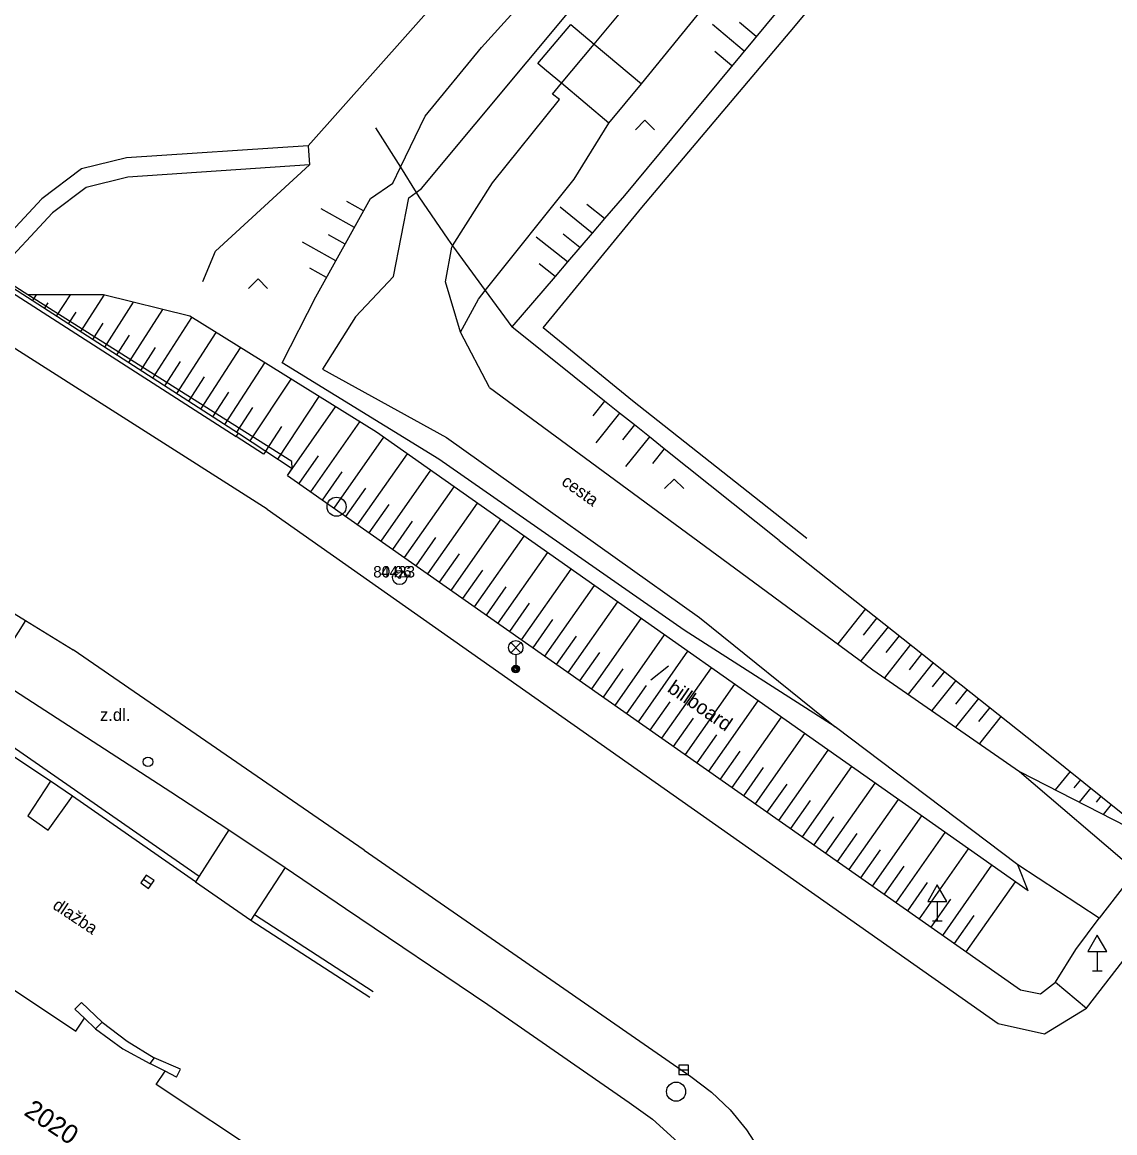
# Model space of a CAD drawing. Extents: x -538441 to -536770, y -1181008 to -1179809.
# Drawn here: x -537975.1 to -537917.8, y -1180382.1 to -1180323.8 of the extents above; entities that cross this region are included whole.
import ezdxf

# ---------------------------------------------------------------- set-up
doc = ezdxf.new("R2010")
doc.units = 0
for name, color, linetype in [('Vrstva 10', 7, 'Continuous'), ('Vrstva 11', 7, 'Continuous'), ('Vrstva 14', 7, 'Continuous'), ('Vrstva 15', 7, 'Continuous'), ('Vrstva 21', 7, 'Continuous'), ('Vrstva 22', 7, 'Continuous'), ('Vrstva 23', 7, 'Continuous'), ('Vrstva 27', 7, 'Continuous'), ('Vrstva 28', 7, 'Continuous'), ('Vrstva 33', 7, 'Continuous'), ('Vrstva 34', 7, 'Continuous'), ('Vrstva 36', 7, 'Continuous'), ('Vrstva 40', 7, 'Continuous'), ('Vrstva 41', 7, 'Continuous'), ('Vrstva 47', 7, 'Continuous'), ('Vrstva 5', 7, 'Continuous'), ('Vrstva 7', 7, 'Continuous'), ('Vrstva 8', 7, 'Continuous'), ('Vrstva 9', 7, 'Continuous')]:
    doc.layers.add(name, color=color, linetype=linetype)

msp = doc.modelspace()

# ---------------------------------------------------------------- linework, layer by layer
at = {"layer": 'Vrstva 10'}
for p, q in [((-537960.08, -1180330.32), (-537960.013, -1180331.32)), ((-537960.013, -1180331.32), (-537969.542, -1180331.969)), ((-537969.542, -1180331.969), (-537971.725, -1180332.508)), ((-537971.725, -1180332.508), (-537973.492, -1180333.844)), ((-537976.721, -1180337.311), (-537963.851, -1180345.57)), ((-537960.929, -1180346.879), (-537974.779, -1180338.141)), ((-537962.23, -1180349.391), (-537978.395, -1180339.106)), ((-537963.851, -1180345.57), (-537963.74, -1180345.398)), ((-537962.43, -1180346.5), (-537963.851, -1180345.57)), ((-537962.3, -1180346.344), (-537962.43, -1180346.5)), ((-537960.926, -1180347.25), (-537960.929, -1180346.879)), ((-537962.23, -1180349.391), (-537923.88, -1180376.367)), ((-537919.25, -1180375.563), (-537899.19, -1180349.5)), ((-537957.15, -1180367.281), (-537972.41, -1180356.761)), ((-537942.1, -1180358.336), (-537941.18, -1180357.602)), ((-537957.15, -1180367.281), (-537940.01, -1180379.15)), ((-537921.46, -1180376.898), (-537919.25, -1180375.563)), ((-537923.88, -1180376.367), (-537921.46, -1180376.898))]:
    msp.add_line(p, q, dxfattribs=at)
for points in [[(-537973.492, -1180333.844), (-537976.489, -1180337.062), (-537976.562, -1180337.141)], [(-537974.779, -1180338.141), (-537976.489, -1180337.062), (-537977.275, -1180336.566)], [(-537986.666, -1180347.976), (-537974.901, -1180355.226), (-537972.41, -1180356.761)], [(-537940.01, -1180379.15), (-537938.927, -1180379.96), (-537937.948, -1180380.893), (-537937.085, -1180381.934), (-537936.351, -1180383.07), (-537936.06, -1180383.62)]]:
    msp.add_lwpolyline(points, dxfattribs=at)
at = {"layer": 'Vrstva 11'}
for p, q in [((-537934.794, -1180324.356), (-537927.098, -1180315.015)), ((-537954.13, -1180332.56), (-537940.53, -1180316.23)), ((-537942.573, -1180333.565), (-537934.794, -1180324.356)), ((-537946.9, -1180327.9), (-537947.27, -1180327.62)), ((-537950.41, -1180332.27), (-537946.9, -1180327.9)), ((-537947.753, -1180339.875), (-537942.573, -1180333.565)), ((-537943.071, -1180343.703), (-537947.753, -1180339.875)), ((-537950.57, -1180343.01), (-537937.38, -1180352.71)), ((-537933.92, -1180350.924), (-537943.071, -1180343.703)), ((-537952.83, -1180345.63), (-537939.56, -1180355.06)), ((-537937.38, -1180352.71), (-537930.46, -1180357.805)), ((-537939.56, -1180355.06), (-537932.43, -1180360.812)), ((-537930.46, -1180357.805), (-537922.769, -1180363.146)), ((-537974.84, -1180359.31), (-537967.29, -1180364.22)), ((-537922.852, -1180368.034), (-537932.43, -1180360.812)), ((-537922.769, -1180363.146), (-537916.665, -1180368.365)), ((-537918.583, -1180370.834), (-537922.852, -1180368.034)), ((-537916.665, -1180368.365), (-537918.583, -1180370.834)), ((-537958.12, -1180370.33), (-537950.65, -1180375.37)), ((-537950.65, -1180375.37), (-537943.24, -1180380.5))]:
    msp.add_line(p, q, dxfattribs=at)
for points in [[(-537947.27, -1180327.62), (-537946.793, -1180327.048), (-537945.08, -1180324.991), (-537937.91, -1180316.38)], [(-537952.08, -1180340.1), (-537952.87, -1180337.47), (-537952.55, -1180335.65), (-537952.502, -1180335.574), (-537950.41, -1180332.27)], [(-537957.59, -1180339.29), (-537955.6, -1180337.18), (-537954.8, -1180333.06), (-537954.417, -1180332.774), (-537954.13, -1180332.56)], [(-537957.59, -1180339.29), (-537959.32, -1180342.05), (-537952.83, -1180345.63)], [(-537950.57, -1180343.01), (-537952.08, -1180340.1)], [(-537974.901, -1180355.226), (-537976.15, -1180357.2), (-537975.67, -1180357.56), (-537976.23, -1180358.41), (-537974.84, -1180359.31)], [(-537967.29, -1180364.22), (-537964.24, -1180366.2), (-537961.29, -1180368.18), (-537958.12, -1180370.33)], [(-537964.24, -1180366.2), (-537965.792, -1180368.64), (-537965.982, -1180368.939), (-537963.08, -1180370.94)], [(-537961.29, -1180368.18), (-537962.89, -1180370.646), (-537963.08, -1180370.94)], [(-537920.88, -1180374.203), (-537919.811, -1180372.477), (-537918.583, -1180370.834)], [(-537943.24, -1180380.5), (-537942.011, -1180381.391), (-537940.882, -1180382.407), (-537939.867, -1180383.536), (-537938.976, -1180384.765), (-537938.23, -1180386.06)]]:
    msp.add_lwpolyline(points, dxfattribs=at)
at = {"layer": 'Vrstva 14'}
for p, q in [((-537944.22, -1180312.498), (-537960.08, -1180330.32)), ((-537950.98, -1180325.17), (-537946.445, -1180320.122)), ((-537942.587, -1180327.083), (-537937.43, -1180320.71)), ((-537935.504, -1180323.301), (-537943.489, -1180332.929)), ((-537946.13, -1180332.08), (-537944.307, -1180329.133)), ((-537960.08, -1180330.32), (-537969.61, -1180330.961)), ((-537969.61, -1180330.961), (-537971.96, -1180331.539)), ((-537971.96, -1180331.539), (-537974.04, -1180333.102)), ((-537964.94, -1180335.86), (-537960.013, -1180331.32)), ((-537959.67, -1180338.24), (-537956.81, -1180333.09)), ((-537965.598, -1180337.44), (-537964.94, -1180335.86)), ((-537970.82, -1180338.141), (-537974.779, -1180338.141)), ((-537966.292, -1180339.266), (-537970.82, -1180338.141)), ((-537961.44, -1180341.71), (-537959.67, -1180338.24)), ((-537952.08, -1180340.1), (-537951.15, -1180338.37)), ((-537956.49, -1180345.344), (-537966.292, -1180339.266)), ((-537953.23, -1180346.76), (-537961.44, -1180341.71)), ((-537963.74, -1180345.398), (-537962.3, -1180346.344)), ((-537922.31, -1180369.406), (-537956.49, -1180345.344)), ((-537962.3, -1180346.344), (-537960.926, -1180347.25)), ((-537940.35, -1180355.74), (-537953.23, -1180346.76)), ((-537961.17, -1180347.617), (-537960.926, -1180347.25)), ((-537961.17, -1180347.617), (-537922.72, -1180374.594)), ((-537935.37, -1180351.03), (-537921.353, -1180362.142)), ((-537932.43, -1180360.812), (-537940.35, -1180355.74)), ((-537921.353, -1180362.142), (-537915.466, -1180366.885)), ((-537922.769, -1180363.146), (-537915.466, -1180366.885)), ((-537922.31, -1180369.406), (-537922.852, -1180368.034)), ((-537921.66, -1180374.813), (-537920.88, -1180374.203)), ((-537920.88, -1180374.203), (-537919.25, -1180375.563)), ((-537922.72, -1180374.594), (-537921.66, -1180374.813))]:
    msp.add_line(p, q, dxfattribs=at)
for points in [[(-537956.81, -1180333.09), (-537955.64, -1180332.28), (-537955.243, -1180331.455), (-537953.95, -1180328.77), (-537950.98, -1180325.17)], [(-537951.15, -1180338.37), (-537950.792, -1180337.921), (-537946.13, -1180332.08)], [(-537943.489, -1180332.929), (-537944.528, -1180334.141), (-537945.18, -1180334.901), (-537945.83, -1180335.66), (-537946.481, -1180336.42), (-537947.132, -1180337.18), (-537949.402, -1180339.829)], [(-537974.04, -1180333.102), (-537977.275, -1180336.566), (-537977.345, -1180336.641)]]:
    msp.add_lwpolyline(points, dxfattribs=at)
at = {"layer": 'Vrstva 15'}
for p, q in [((-537937.216, -1180325.365), (-537938.868, -1180323.97)), ((-537936.577, -1180324.595), (-537937.459, -1180323.851)), ((-537937.854, -1180326.135), (-537938.749, -1180325.379)), ((-537957.168, -1180333.736), (-537958.042, -1180333.25)), ((-537945.18, -1180334.901), (-537946.864, -1180333.553)), ((-537944.528, -1180334.141), (-537945.458, -1180333.397)), ((-537957.654, -1180334.61), (-537959.402, -1180333.639)), ((-537958.139, -1180335.484), (-537959.013, -1180334.999)), ((-537946.481, -1180336.42), (-537948.113, -1180335.114)), ((-537945.83, -1180335.66), (-537946.708, -1180334.958)), ((-537958.624, -1180336.358), (-537960.373, -1180335.387)), ((-537959.11, -1180337.232), (-537959.984, -1180336.747)), ((-537947.132, -1180337.18), (-537947.957, -1180336.52)), ((-537974.533, -1180338.45), (-537974.334, -1180338.141)), ((-537973.271, -1180339.262), (-537972.549, -1180338.141)), ((-537972.01, -1180340.074), (-537970.773, -1180338.153)), ((-537973.902, -1180338.856), (-537973.718, -1180338.57)), ((-537970.749, -1180340.886), (-537969.235, -1180338.535)), ((-537972.641, -1180339.668), (-537972.248, -1180339.057)), ((-537969.488, -1180341.698), (-537967.697, -1180338.917)), ((-537968.226, -1180342.51), (-537966.182, -1180339.334)), ((-537971.38, -1180340.48), (-537970.83, -1180339.625)), ((-537970.118, -1180341.292), (-537969.457, -1180340.265)), ((-537966.965, -1180343.322), (-537964.907, -1180340.125)), ((-537968.857, -1180342.104), (-537968.086, -1180340.905)), ((-537965.704, -1180344.134), (-537963.632, -1180340.915)), ((-537967.596, -1180342.916), (-537966.775, -1180341.641)), ((-537964.443, -1180344.946), (-537962.357, -1180341.706)), ((-537966.335, -1180343.728), (-537965.509, -1180342.445)), ((-537963.113, -1180345.81), (-537960.979, -1180342.561)), ((-537965.073, -1180344.54), (-537964.242, -1180343.248)), ((-537961.675, -1180346.757), (-537959.51, -1180343.472)), ((-537963.812, -1180345.352), (-537962.975, -1180344.051)), ((-537961.17, -1180347.617), (-537958.64, -1180344.011)), ((-537944.528, -1180343.72), (-537945.149, -1180344.497)), ((-537943.746, -1180344.344), (-537944.992, -1180345.902)), ((-537962.301, -1180346.344), (-537961.452, -1180345.055)), ((-537959.942, -1180348.479), (-537957.363, -1180344.803)), ((-537942.965, -1180344.968), (-537943.586, -1180345.745)), ((-537958.714, -1180349.34), (-537956.102, -1180345.617)), ((-537942.184, -1180345.592), (-537943.429, -1180347.151)), ((-537941.402, -1180346.216), (-537942.024, -1180346.994)), ((-537960.556, -1180348.048), (-537959.534, -1180346.591)), ((-537957.486, -1180350.202), (-537954.875, -1180346.481)), ((-537959.328, -1180348.909), (-537958.287, -1180347.425)), ((-537956.258, -1180351.063), (-537953.649, -1180347.344)), ((-537958.1, -1180349.771), (-537957.056, -1180348.282)), ((-537955.03, -1180351.925), (-537952.423, -1180348.207)), ((-537956.872, -1180350.632), (-537955.828, -1180349.144)), ((-537953.802, -1180352.786), (-537951.196, -1180349.071)), ((-537955.644, -1180351.494), (-537954.601, -1180350.007)), ((-537952.575, -1180353.648), (-537949.969, -1180349.934)), ((-537954.416, -1180352.355), (-537953.374, -1180350.869)), ((-537951.347, -1180354.509), (-537948.743, -1180350.798)), ((-537953.189, -1180353.217), (-537952.146, -1180351.731)), ((-537950.119, -1180355.371), (-537947.516, -1180351.661)), ((-537951.961, -1180354.078), (-537950.919, -1180352.593)), ((-537948.891, -1180356.232), (-537946.29, -1180352.525)), ((-537947.663, -1180357.094), (-537945.063, -1180353.388)), ((-537950.733, -1180354.94), (-537949.691, -1180353.456)), ((-537949.505, -1180355.801), (-537948.464, -1180354.318)), ((-537946.435, -1180357.955), (-537943.836, -1180354.252)), ((-537945.207, -1180358.817), (-537942.61, -1180355.115)), ((-537930.85, -1180354.613), (-537932.304, -1180356.447)), ((-537930.257, -1180355.083), (-537930.976, -1180355.99)), ((-537948.277, -1180356.663), (-537947.237, -1180355.18)), ((-537929.665, -1180355.553), (-537931.085, -1180357.345)), ((-537947.049, -1180357.525), (-537946.009, -1180356.043)), ((-537943.979, -1180359.678), (-537941.383, -1180355.979)), ((-537929.072, -1180356.023), (-537929.774, -1180356.908)), ((-537942.751, -1180360.54), (-537940.157, -1180356.842)), ((-537928.479, -1180356.493), (-537929.854, -1180358.226)), ((-537945.821, -1180358.386), (-537944.782, -1180356.905)), ((-537927.294, -1180357.432), (-537928.609, -1180359.091)), ((-537927.887, -1180356.962), (-537928.559, -1180357.81)), ((-537944.593, -1180359.248), (-537943.555, -1180357.767)), ((-537941.523, -1180361.401), (-537938.93, -1180357.706)), ((-537926.701, -1180357.902), (-537927.344, -1180358.713)), ((-537943.365, -1180360.109), (-537942.327, -1180358.63)), ((-537940.295, -1180362.263), (-537937.703, -1180358.569)), ((-537926.108, -1180358.372), (-537927.364, -1180359.955)), ((-537925.516, -1180358.842), (-537926.128, -1180359.615)), ((-537942.137, -1180360.971), (-537941.1, -1180359.492)), ((-537939.067, -1180363.124), (-537936.477, -1180359.433)), ((-537924.923, -1180359.312), (-537926.119, -1180360.82)), ((-537924.33, -1180359.782), (-537924.913, -1180360.517)), ((-537940.909, -1180361.832), (-537939.872, -1180360.354)), ((-537937.84, -1180363.986), (-537935.251, -1180360.296)), ((-537923.738, -1180360.251), (-537924.874, -1180361.684)), ((-537939.681, -1180362.694), (-537938.645, -1180361.216)), ((-537936.612, -1180364.847), (-537934.024, -1180361.159)), ((-537938.454, -1180363.555), (-537937.418, -1180362.079)), ((-537935.384, -1180365.709), (-537932.798, -1180362.023)), ((-537937.226, -1180364.417), (-537936.19, -1180362.941)), ((-537934.156, -1180366.57), (-537931.571, -1180362.886)), ((-537920.112, -1180363.142), (-537920.89, -1180364.108)), ((-537935.998, -1180365.278), (-537934.963, -1180363.803)), ((-537932.928, -1180367.432), (-537930.345, -1180363.75)), ((-537919.573, -1180363.576), (-537919.917, -1180364.003)), ((-537919.035, -1180364.01), (-537919.633, -1180364.752)), ((-537918.496, -1180364.444), (-537918.75, -1180364.759)), ((-537934.77, -1180366.14), (-537933.736, -1180364.666)), ((-537931.7, -1180368.294), (-537929.118, -1180364.613)), ((-537917.958, -1180364.878), (-537918.375, -1180365.396)), ((-537933.542, -1180367.001), (-537932.508, -1180365.528)), ((-537930.472, -1180369.155), (-537927.891, -1180365.477)), ((-537932.314, -1180367.863), (-537931.281, -1180366.39)), ((-537929.244, -1180370.017), (-537926.665, -1180366.34)), ((-537931.086, -1180368.724), (-537930.053, -1180367.253)), ((-537928.016, -1180370.878), (-537925.438, -1180367.204)), ((-537929.858, -1180369.586), (-537928.826, -1180368.115)), ((-537926.788, -1180371.74), (-537924.212, -1180368.067)), ((-537928.63, -1180370.447), (-537927.599, -1180368.977)), ((-537925.56, -1180372.601), (-537922.985, -1180368.931)), ((-537927.402, -1180371.309), (-537926.371, -1180369.84)), ((-537926.174, -1180372.17), (-537925.144, -1180370.702))]:
    msp.add_line(p, q, dxfattribs=at)
at = {"layer": 'Vrstva 21'}
for radius in [0.375, 0.05]:
    msp.add_circle((-537955.28, -1180352.97), radius, dxfattribs=at)
at = {"layer": 'Vrstva 27'}
for p, q in [((-537968.715, -1180368.787), (-537968.305, -1180369.073)), ((-537940.63, -1180378.797), (-537940.13, -1180378.797))]:
    msp.add_line(p, q, dxfattribs=at)
for points in [[(-537968.858, -1180368.992), (-537968.448, -1180369.278), (-537968.162, -1180368.868), (-537968.572, -1180368.582)], [(-537940.63, -1180379.047), (-537940.13, -1180379.047), (-537940.13, -1180378.547), (-537940.63, -1180378.547)]]:
    msp.add_lwpolyline(points, close=True, dxfattribs=at)
for centre in [(-537958.59, -1180349.258), (-537940.78, -1180379.94)]:
    msp.add_circle(centre, 0.5, dxfattribs=at)
at = {"layer": 'Vrstva 28'}
msp.add_circle((-537968.48, -1180362.64), 0.25, dxfattribs=at)
at = {"layer": 'Vrstva 33'}
for p, q in [((-537949.455, -1180356.913), (-537948.925, -1180356.383)), ((-537949.455, -1180356.383), (-537948.925, -1180356.913)), ((-537949.19, -1180357.023), (-537949.19, -1180357.773))]:
    msp.add_line(p, q, dxfattribs=at)
for centre, radius in [((-537949.19, -1180356.648), 0.375), ((-537949.19, -1180357.773), 0.2), ((-537949.19, -1180357.773), 0.145), ((-537949.19, -1180357.773), 0.0876)]:
    msp.add_circle(centre, radius, dxfattribs=at)
at = {"layer": 'Vrstva 34'}
for p, q in [((-537927.08, -1180369.959), (-537927.08, -1180370.977)), ((-537927.33, -1180370.977), (-537926.83, -1180370.977)), ((-537918.69, -1180372.591), (-537918.69, -1180373.609)), ((-537918.94, -1180373.609), (-537918.44, -1180373.609))]:
    msp.add_line(p, q, dxfattribs=at)
for points in [[(-537927.58, -1180369.959), (-537926.58, -1180369.959), (-537927.08, -1180369.093)], [(-537919.19, -1180372.591), (-537918.19, -1180372.591), (-537918.69, -1180371.725)]]:
    msp.add_lwpolyline(points, close=True, dxfattribs=at)
at = {"layer": 'Vrstva 36'}
for points in [[(-537942.915, -1180329.486), (-537942.415, -1180328.986), (-537941.915, -1180329.486)], [(-537963.21, -1180337.812), (-537962.71, -1180337.312), (-537962.21, -1180337.812)], [(-537941.383, -1180348.307), (-537940.883, -1180347.807), (-537940.383, -1180348.307)]]:
    msp.add_lwpolyline(points, dxfattribs=at)
at = {"layer": 'Vrstva 5'}
for p, q in [((-537948.03, -1180326.01), (-537946.31, -1180323.96)), ((-537947.57, -1180326.396), (-537948.03, -1180326.01)), ((-537944.307, -1180329.133), (-537942.587, -1180327.083)), ((-537979.3, -1180372.07), (-537972.27, -1180376.76)), ((-537972.31, -1180375.61), (-537971.97, -1180375.26)), ((-537971.97, -1180375.26), (-537970.89, -1180376.3)), ((-537972.31, -1180375.61), (-537971.818, -1180376.083)), ((-537972.27, -1180376.76), (-537971.818, -1180376.083)), ((-537971.818, -1180376.083), (-537971.228, -1180376.651)), ((-537970.89, -1180376.3), (-537971.228, -1180376.651)), ((-537971.228, -1180376.651), (-537969.8, -1180377.69)), ((-537970.89, -1180376.3), (-537969.58, -1180377.29)), ((-537969.8, -1180377.69), (-537968.38, -1180378.46)), ((-537969.58, -1180377.29), (-537968.15, -1180378.16)), ((-537968.15, -1180378.16), (-537968.38, -1180378.46)), ((-537966.78, -1180378.76), (-537968.15, -1180378.16)), ((-537967.588, -1180378.872), (-537968.38, -1180378.46)), ((-537968.046, -1180379.563), (-537967.588, -1180378.872)), ((-537966.991, -1180379.183), (-537967.588, -1180378.872)), ((-537966.991, -1180379.183), (-537966.78, -1180378.76)), ((-537960.98, -1180384.25), (-537968.046, -1180379.563))]:
    msp.add_line(p, q, dxfattribs=at)
for points in [[(-537946.31, -1180323.96), (-537945.08, -1180324.991), (-537942.587, -1180327.083)], [(-537944.307, -1180329.133), (-537946.793, -1180327.048), (-537947.57, -1180326.396)]]:
    msp.add_lwpolyline(points, dxfattribs=at)
at = {"layer": 'Vrstva 7'}
for p, q in [((-537975.832, -1180361.664), (-537965.792, -1180368.64)), ((-537972.442, -1180364.444), (-537973.6, -1180363.66)), ((-537965.982, -1180368.939), (-537972.442, -1180364.444)), ((-537962.89, -1180370.646), (-537956.662, -1180374.685)), ((-537963.08, -1180370.94), (-537956.852, -1180374.979))]:
    msp.add_line(p, q, dxfattribs=at)
for points in [[(-537956.54, -1180329.38), (-537955.243, -1180331.455), (-537954.417, -1180332.774), (-537954.27, -1180333.01)], [(-537952.76, -1180335.22), (-537952.502, -1180335.574), (-537950.792, -1180337.921), (-537949.402, -1180339.829)], [(-537935.37, -1180351.03), (-537941.402, -1180346.216), (-537942.184, -1180345.592), (-537942.965, -1180344.968), (-537943.746, -1180344.344), (-537944.528, -1180343.72), (-537949.402, -1180339.829)], [(-537973.6, -1180363.66), (-537975.939, -1180362.105), (-537976.15, -1180361.96)], [(-537973.6, -1180363.66), (-537974.78, -1180365.47), (-537973.71, -1180366.23), (-537972.442, -1180364.444)]]:
    msp.add_lwpolyline(points, dxfattribs=at)
at = {"layer": 'Vrstva 8'}
msp.add_line((-537954.27, -1180333.01), (-537952.76, -1180335.22), dxfattribs=at)
at = {"layer": 'Vrstva 9'}
msp.add_line((-537982.1, -1180333.578), (-537963.74, -1180345.398), dxfattribs=at)

# ---------------------------------------------------------------- texts
at = {"layer": 'Vrstva 22'}
msp.add_text('80.96', height=0.6, dxfattribs=at).set_placement((-537956.669, -1180352.97))
at = {"layer": 'Vrstva 23'}
msp.add_text('4423', height=0.6, dxfattribs=at).set_placement((-537956.258, -1180352.97))
at = {"layer": 'Vrstva 40'}
for s, rotation, p in [('cesta', 324.60143, (-537946.841, -1180348.065)), ('dlažba', 326.29113, (-537973.531, -1180370.301))]:
    msp.add_text(s, height=0.65, rotation=rotation, dxfattribs=at).set_placement(p)
msp.add_text('z.dl.', height=0.65, dxfattribs=at).set_placement((-537970.998, -1180360.495))
at = {"layer": 'Vrstva 41'}
msp.add_text('billboard', height=0.75, rotation=325.43689, dxfattribs=at).set_placement((-537941.29, -1180358.922))
at = {"layer": 'Vrstva 47'}
msp.add_text('2020', height=1, rotation=326.42594, dxfattribs=at).set_placement((-537975.04, -1180381.127))

doc.saveas('drawing.dxf')
